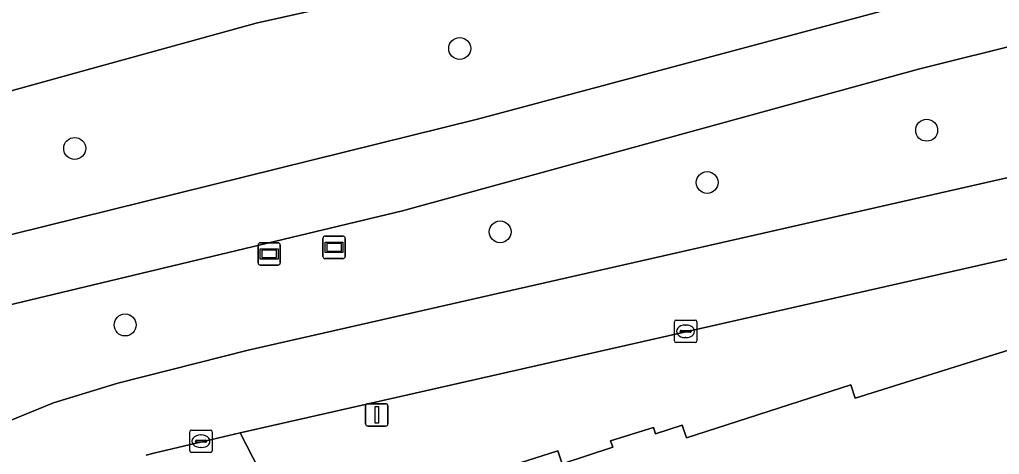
# Model space of a CAD drawing. Extents: x 155275 to 156265, y 382654 to 383635.
# Drawn here: x 155763.75 to 155807.39, y 383165.53 to 383184.9 of the extents above; entities that cross this region are included whole.
import ezdxf

# ---------------------------------------------------------------- set-up
doc = ezdxf.new("R2010")
doc.units = 0
for name, color, linetype in [('IMGEO_Berm_groen', 7, 'Continuous'), ('IMGEO_Boom', 7, 'Continuous'), ('IMGEO_Fietspad_gesloten', 7, 'Continuous'), ('IMGEO_Kolk', 7, 'Continuous'), ('IMGEO_Lichtmast', 7, 'Continuous'), ('IMGEO_Pand', 7, 'Continuous'), ('IMGEO_Parkeervlak_open', 7, 'Continuous'), ('IMGEO_Rijbaan_lokaal_gesloten', 7, 'Continuous'), ('IMGEO_Verklikker', 7, 'Continuous'), ('IMGEO_Voetpad_open', 7, 'Continuous')]:
    doc.layers.add(name, color=color, linetype=linetype)

msp = doc.modelspace()

# ---------------------------------------------------------------- linework, layer by layer
at = {"layer": 'IMGEO_Berm_groen'}
for points in [[(155807.023, 383186.593), (155803.798, 383191.327), (155786.939, 383187.587), (155780.617, 383186.169), (155774.297, 383184.74), (155766.281, 383182.536), (155758.269, 383180.313), (155752.351, 383178.024)], [(155758.942, 383174.226), (155784.144, 383180.465), (155807.023, 383186.593)], [(155807.855, 383177.879), (155812.239, 383178.877), (155808.796, 383183.946), (155803.789, 383182.688), (155780.808, 383176.389), (155760.337, 383171.486), (155757.938, 383170.83), (155755.638, 383170.009), (155754.161, 383169.392), (155755.026, 383168.127), (155756.173, 383166.452)], [(155759.704, 383165.561), (155765.261, 383167.836), (155768.128, 383168.704), (155773.936, 383170.173), (155807.855, 383177.879)]]:
    msp.add_lwpolyline(points, dxfattribs=at)
at = {"layer": 'IMGEO_Boom'}
for centre in [(155783.357, 383183.614), (155804.152, 383179.972), (155766.209, 383179.161), (155794.378, 383177.645), (155785.157, 383175.446), (155768.455, 383171.3)]:
    msp.add_circle(centre, 0.489, dxfattribs=at)
at = {"layer": 'IMGEO_Fietspad_gesloten'}
for points in [[(155890.991, 383205.663), (155886.832, 383204.488), (155883.25, 383203.59), (155879.663, 383202.712), (155851.768, 383196.574), (155848.276, 383195.813), (155824.371, 383190.683), (155810.141, 383187.373), (155807.023, 383186.593), (155784.144, 383180.465), (155758.942, 383174.226)], [(155803.789, 383182.688), (155808.796, 383183.946), (155811.916, 383184.748), (155817.791, 383186.119), (155833.92, 383189.687), (155850.109, 383193.138), (155853.636, 383193.872), (155881.496, 383200.022), (155885.113, 383200.876)], [(155754.615, 383172.817), (155752.458, 383171.919), (155754.161, 383169.392), (155755.638, 383170.009), (155757.938, 383170.83), (155760.337, 383171.486), (155780.808, 383176.389), (155803.789, 383182.688)]]:
    msp.add_lwpolyline(points, dxfattribs=at)
at = {"layer": 'IMGEO_Kolk'}
for p, q in [((155792.916, 383170.588), (155792.916, 383171.44)), ((155792.991, 383171.514), (155793.843, 383171.514)), ((155793.404, 383171.294), (155793.429, 383171.294)), ((155793.917, 383171.44), (155793.917, 383170.588)), ((155793.175, 383171.008), (155793.175, 383171.02)), ((155793.613, 383170.971), (155793.215, 383170.971)), ((155793.218, 383171.057), (155793.616, 383171.057)), ((155793.659, 383171.02), (155793.659, 383171.008)), ((155793.843, 383170.514), (155792.991, 383170.514)), ((155793.427, 383170.734), (155793.402, 383170.734)), ((155771.332, 383165.692), (155771.332, 383166.544)), ((155771.407, 383166.618), (155772.259, 383166.618)), ((155771.82, 383166.398), (155771.845, 383166.398)), ((155772.333, 383166.544), (155772.333, 383165.692)), ((155771.591, 383166.112), (155771.591, 383166.124)), ((155772.029, 383166.075), (155771.631, 383166.075)), ((155771.634, 383166.161), (155772.032, 383166.161)), ((155772.075, 383166.124), (155772.075, 383166.112)), ((155772.259, 383165.618), (155771.407, 383165.618)), ((155771.843, 383165.838), (155771.818, 383165.838))]:
    msp.add_line(p, q, dxfattribs=at)
for points in [[(155792.916, 383170.588), (155792.916, 383171.44)], [(155792.991, 383171.514), (155793.843, 383171.514)], [(155793.917, 383171.44), (155793.917, 383170.588)], [(155793.843, 383170.514), (155792.991, 383170.514)], [(155771.332, 383165.692), (155771.332, 383166.544)], [(155771.407, 383166.618), (155772.259, 383166.618)], [(155772.333, 383166.544), (155772.333, 383165.692)], [(155772.259, 383165.618), (155771.407, 383165.618)]]:
    msp.add_lwpolyline(points, dxfattribs=at)
for centre, radius, start, end in [((155792.993, 383171.438), 0.0765, 91.552, 178.448), ((155792.993, 383171.438), 0.0765, 91.552, 178.448), ((155793.841, 383171.438), 0.0765, 1.552, 88.448), ((155793.841, 383171.438), 0.0765, 1.552, 88.448), ((155793.215, 383171.017), 0.0403, 85.8775, 175.7526), ((155793.212, 383171.007), 0.0366, 178.938, 274.7102), ((155793.616, 383171.014), 0.043, 264.8664, 352.4533), ((155793.62, 383171.019), 0.0386, 1.7309, 96.639), ((155792.993, 383170.59), 0.0765, 181.552, 268.448), ((155792.993, 383170.59), 0.0765, 181.552, 268.448), ((155793.841, 383170.59), 0.0765, 271.552, 358.448), ((155793.841, 383170.59), 0.0765, 271.552, 358.448), ((155771.409, 383166.542), 0.0765, 91.552, 178.448), ((155771.409, 383166.542), 0.0765, 91.552, 178.448), ((155772.257, 383166.542), 0.0765, 1.552, 88.448), ((155772.257, 383166.542), 0.0765, 1.552, 88.448), ((155771.631, 383166.121), 0.0403, 85.8775, 175.7526), ((155771.628, 383166.111), 0.0366, 178.938, 274.7102), ((155772.032, 383166.118), 0.043, 264.8664, 352.4533), ((155772.036, 383166.123), 0.0386, 1.7309, 96.639), ((155771.409, 383165.694), 0.0765, 181.552, 268.448), ((155771.409, 383165.694), 0.0765, 181.552, 268.448), ((155772.257, 383165.694), 0.0765, 271.552, 358.448), ((155772.257, 383165.694), 0.0765, 271.552, 358.448)]:
    msp.add_arc(centre, radius, start, end, dxfattribs=at)
for centre, major_axis, ratio, start_param, end_param in [((155793.403, 383171.014), (-0.387, 0.002), 0.722429, 4.712389, 7.853982), ((155793.428, 383171.014), (-0.39, 0.002), 0.717154, 1.570796, 4.712389), ((155771.819, 383166.118), (-0.387, 0.002), 0.722429, 4.712389, 7.853982), ((155771.844, 383166.118), (-0.39, 0.002), 0.717154, 1.570796, 4.712389)]:
    msp.add_ellipse(centre, major_axis=major_axis, ratio=ratio, start_param=start_param, end_param=end_param, dxfattribs=at)
at = {"layer": 'IMGEO_Lichtmast'}
for p, q in [((155779.266, 383167.792), (155780.056, 383167.792)), ((155780.056, 383167.792), (155779.266, 383167.792)), ((155779.166, 383166.892), (155779.166, 383167.692)), ((155779.166, 383167.692), (155779.166, 383166.892)), ((155780.156, 383167.692), (155780.156, 383166.892)), ((155780.156, 383166.892), (155780.156, 383167.692)), ((155780.056, 383166.792), (155779.266, 383166.792)), ((155779.266, 383166.792), (155780.056, 383166.792))]:
    msp.add_line(p, q, dxfattribs=at)
msp.add_lwpolyline([(155779.586, 383167.667), (155779.736, 383167.667), (155779.736, 383166.917), (155779.586, 383166.917), (155779.586, 383167.667)], dxfattribs=at)
for centre, start, end in [((155779.266, 383167.692), 90, 180), ((155779.266, 383167.692), 90, 180), ((155780.056, 383167.692), 0, 90), ((155780.056, 383167.692), 360, 90), ((155779.266, 383166.892), 180, 270), ((155779.266, 383166.892), 180, 270), ((155780.056, 383166.892), 270, 0), ((155780.056, 383166.892), 270, 0)]:
    msp.add_arc(centre, 0.1, start, end, dxfattribs=at)
at = {"layer": 'IMGEO_Pand'}
msp.add_lwpolyline([(155809.359, 383170.66), (155800.967, 383168.041), (155800.782, 383168.637), (155793.457, 383166.263), (155793.257, 383166.839), (155792.077, 383166.451), (155791.993, 383166.733), (155790.071, 383166.132), (155790.17, 383165.849), (155787.913, 383165.119), (155787.732, 383165.698), (155781.533, 383163.714), (155781.515, 383163.707)], dxfattribs=at)
at = {"layer": 'IMGEO_Parkeervlak_open'}
msp.add_lwpolyline([(155792.908, 383137.228), (155790.911, 383140.128), (155781.465, 383153.946), (155780.342, 383155.593), (155777.695, 383153.791), (155774.243, 383158.787), (155775.548, 383162.648), (155773.576, 383166.494), (155769.796, 383165.598), (155769.396, 383165.503)], dxfattribs=at)
at = {"layer": 'IMGEO_Rijbaan_lokaal_gesloten'}
for points in [[(155752.351, 383178.024), (155758.269, 383180.313), (155766.281, 383182.536), (155774.297, 383184.74), (155780.617, 383186.169), (155786.939, 383187.587), (155786.191, 383190.995), (155778.526, 383189.242), (155770.862, 383187.481), (155761.516, 383184.966), (155752.173, 383182.442)], [(155769.396, 383165.503), (155769.796, 383165.598), (155773.576, 383166.494), (155808.683, 383174.445), (155807.855, 383177.879), (155773.936, 383170.173), (155768.128, 383168.704), (155765.261, 383167.836), (155759.704, 383165.561)]]:
    msp.add_lwpolyline(points, dxfattribs=at)
at = {"layer": 'IMGEO_Verklikker'}
for p, q in [((155777.267, 383174.355), (155777.267, 383175.155)), ((155777.267, 383175.155), (155777.267, 383174.355)), ((155777.367, 383175.255), (155778.157, 383175.255)), ((155778.157, 383175.255), (155777.367, 383175.255)), ((155778.257, 383175.155), (155778.257, 383174.355)), ((155778.257, 383174.355), (155778.257, 383175.155)), ((155774.375, 383174.063), (155774.375, 383174.863)), ((155774.375, 383174.863), (155774.375, 383174.063)), ((155774.475, 383174.963), (155775.265, 383174.963)), ((155775.265, 383174.963), (155774.475, 383174.963)), ((155775.365, 383174.863), (155775.365, 383174.063)), ((155775.365, 383174.063), (155775.365, 383174.863)), ((155778.157, 383174.255), (155777.367, 383174.255)), ((155777.367, 383174.255), (155778.157, 383174.255)), ((155775.265, 383173.963), (155774.475, 383173.963)), ((155774.475, 383173.963), (155775.265, 383173.963))]:
    msp.add_line(p, q, dxfattribs=at)
for points in [[(155774.476, 383174.695), (155775.264, 383174.695), (155775.264, 383174.231), (155774.476, 383174.231), (155774.476, 383174.695)], [(155777.368, 383174.987), (155778.156, 383174.987), (155778.156, 383174.523), (155777.368, 383174.523), (155777.368, 383174.987)], [(155777.433, 383174.922), (155777.433, 383174.588), (155778.091, 383174.588), (155778.091, 383174.922), (155777.433, 383174.922)], [(155774.541, 383174.63), (155774.541, 383174.296), (155775.199, 383174.296), (155775.199, 383174.63), (155774.541, 383174.63)]]:
    msp.add_lwpolyline(points, dxfattribs=at)
for centre, start, end in [((155777.367, 383175.155), 90, 180), ((155777.367, 383175.155), 90, 180), ((155778.157, 383175.155), 0, 90), ((155778.157, 383175.155), 360, 90), ((155774.475, 383174.863), 90, 180), ((155774.475, 383174.863), 90, 180), ((155775.265, 383174.863), 0, 90), ((155775.265, 383174.863), 360, 90), ((155777.367, 383174.355), 180, 270), ((155777.367, 383174.355), 180, 270), ((155778.157, 383174.355), 270, 0), ((155778.157, 383174.355), 270, 0), ((155774.475, 383174.063), 180, 270), ((155774.475, 383174.063), 180, 270), ((155775.265, 383174.063), 270, 0), ((155775.265, 383174.063), 270, 0)]:
    msp.add_arc(centre, 0.1, start, end, dxfattribs=at)
at = {"layer": 'IMGEO_Voetpad_open'}
for points in [[(155791.993, 383166.733), (155792.077, 383166.451), (155793.257, 383166.839), (155793.457, 383166.263), (155800.782, 383168.637), (155800.967, 383168.041), (155809.359, 383170.66), (155821.394, 383173.271), (155856.897, 383181.221), (155858.008, 383181.485), (155860.029, 383181.978), (155860.322, 383182.022), (155885.329, 383187.66), (155885.646, 383187.72), (155902.172, 383191.367), (155902.448, 383191.426), (155905.363, 383192.109), (155903.453, 383196.761)], [(155894.857, 383193.953), (155892.803, 383193.391), (155890.601, 383192.842), (155887.012, 383192.045), (155859.186, 383185.789), (155855.685, 383185.019), (155850.604, 383183.856), (155820.572, 383177.109), (155817.54, 383176.409), (155814.391, 383175.709), (155808.683, 383174.445), (155773.576, 383166.494), (155775.548, 383162.648), (155775.642, 383162.926), (155777.223, 383163.288), (155781.515, 383163.707), (155781.533, 383163.714), (155787.732, 383165.698), (155787.913, 383165.119), (155790.17, 383165.849), (155790.071, 383166.132), (155791.993, 383166.733)]]:
    msp.add_lwpolyline(points, dxfattribs=at)

doc.saveas('drawing.dxf')
